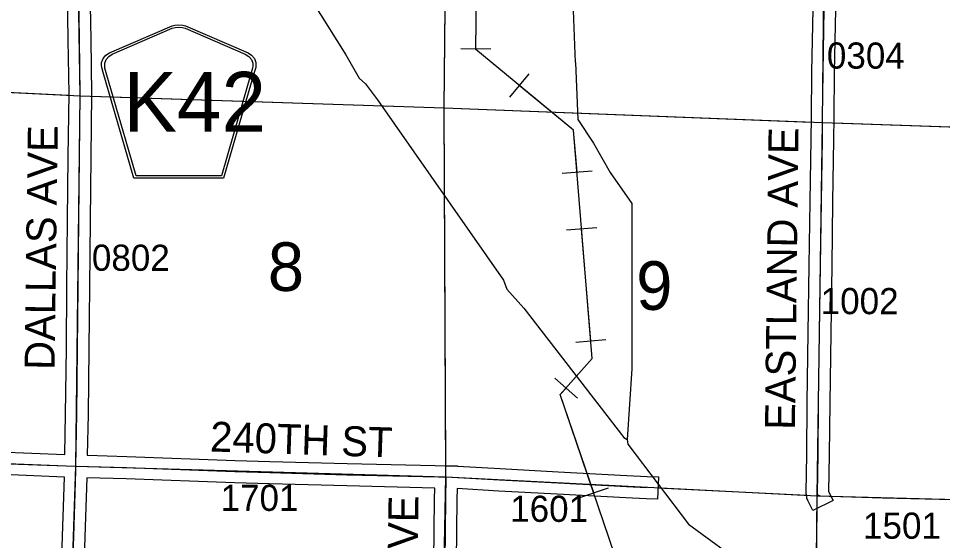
# Model space of a CAD drawing. Extents: x -157.2 to -99.3, y 12.2 to 46.2.
# Drawn here: x -139.945 to -137.475, y 26.776 to 28.173 of the extents above; entities that cross this region are included whole.
import ezdxf

# ---------------------------------------------------------------- set-up
doc = ezdxf.new("R2010")
doc.units = 0
for name, color, linetype in [('tdCoHydroRiver', 7, 'Continuous'), ('tdCoPipe', 7, 'Continuous'), ('tdCoSecRdNmbr', 7, 'Continuous'), ('tdCoSecRdTxt', 7, 'Continuous'), ('tdCoSecRteBand', 7, 'Continuous'), ('tdCoSecRteCL', 7, 'Continuous'), ('tdCoSectLine', 7, 'Continuous'), ('tdCoSectLinePart', 7, 'Continuous'), ('tdCoSectNmbr', 7, 'Continuous'), ('tdCoShieldCoRte', 7, 'Continuous'), ('tdCoSurfGravel', 7, 'Continuous'), ('tdCoSurfLNO', 7, 'Continuous')]:
    doc.layers.add(name, color=color, linetype=linetype)

msp = doc.modelspace()

# ---------------------------------------------------------------- linework, layer by layer
at = {"layer": 'tdCoHydroRiver'}
for points in [[(-139.834, 29.7033), (-139.8556, 29.6693), (-139.879, 29.5784), (-139.8658, 29.5448), (-139.7953, 29.4273), (-139.7659, 29.3569), (-139.7619, 29.3347), (-139.7513, 29.3185), (-139.7431, 29.2772), (-139.7002, 29.0863), (-139.6168, 28.9763), (-139.6125, 28.9604), (-139.5808, 28.9151), (-139.572, 28.8928), (-139.5599, 28.8782), (-139.5134, 28.7977), (-139.4037, 28.6221), (-139.2778, 28.4065), (-139.0702, 28.0755)], [(-138.456, 28.0545), (-138.4672, 28.3335)], [(-139.0702, 28.0755), (-139.0342, 28.0125), (-139.0172, 27.9976), (-138.9854, 27.9553), (-138.6485, 27.4724), (-138.6397, 27.4485), (-138.594, 27.3981), (-138.327, 27.0516), (-138.3177, 27.0466)], [(-138.456, 28.0545), (-138.4503, 27.9021), (-138.4081, 27.8391), (-138.3632, 27.7603), (-138.3058, 27.678), (-138.3055, 27.2357), (-138.3177, 27.0466)], [(-138.3177, 27.0466), (-138.3165, 27.0339), (-138.1543, 26.8203), (-137.9984, 26.7064), (-137.4923, 26.286), (-137.2843, 26.1215), (-137.2702, 26.1179)]]:
    msp.add_lwpolyline(points, dxfattribs=at)
at = {"layer": 'tdCoPipe'}
for p, q in [((-138.6824, 28.0904), (-138.7629, 28.0913)), ((-138.5809, 28.0245), (-138.6323, 27.9624)), ((-138.412, 27.7645), (-138.4922, 27.7579)), ((-138.3996, 27.6129), (-138.4799, 27.6064)), ((-138.375, 27.3129), (-138.4552, 27.3063)), ((-138.4511, 27.1575), (-138.5115, 27.2108)), ((-138.3693, 26.9166), (-138.4454, 26.8908))]:
    msp.add_line(p, q, dxfattribs=at)
for points in [[(-136.934, 22.5495), (-137.7242, 24.8933), (-138.4968, 27.1666), (-138.4114, 27.2635), (-138.4614, 27.8735), (-138.7227, 28.0895), (-138.7183, 28.4663), (-139.0397, 29.2926), (-139.1184, 29.8198), (-140.0614, 32.629), (-140.3902, 33.7747), (-140.3873, 34.3489), (-140.6033, 34.3601), (-141.0238, 35.5765), (-141.1818, 36.0085), (-141.3937, 37.236), (-141.4233, 37.6118), (-141.6227, 37.7022), (-142.0941, 39.016), (-142.2605, 40.1621), (-142.7574, 40.5833), (-142.8772, 41.3829)], [(-138.7227, 28.0908), (-138.7192, 28.3918)], [(-138.4522, 27.7612), (-138.4614, 27.8735), (-138.6066, 27.9935)], [(-138.4152, 27.3096), (-138.4398, 27.6096)], [(-138.4074, 26.9037), (-138.4968, 27.1666), (-138.4813, 27.1841)]]:
    msp.add_lwpolyline(points, dxfattribs=at)
at = {"layer": 'tdCoSecRteBand'}
for points in [[(-139.8209, 27.0063), (-139.819, 27.1146), (-139.8167, 27.2903), (-139.8153, 27.4552), (-139.8153, 27.4552), (-139.8153, 27.4552), (-139.8135, 27.6333), (-139.8135, 27.6333), (-139.8135, 27.6333), (-139.8118, 27.8025), (-139.8118, 27.8025), (-139.8118, 27.8025), (-139.8098, 27.9708), (-139.8118, 28.1154), (-139.8148, 28.2986)], [(-139.7548, 28.2996), (-139.7518, 28.1163), (-139.7518, 28.1163), (-139.7518, 28.1162), (-139.7498, 27.9712), (-139.7498, 27.9709), (-139.7498, 27.9705), (-139.7518, 27.8018), (-139.7535, 27.6327), (-139.7553, 27.4547), (-139.7567, 27.2897), (-139.7567, 27.2896), (-139.7567, 27.2896), (-139.759, 27.1137), (-139.759, 27.1137), (-139.759, 27.1136), (-139.7609, 27.0045), (-139.7606, 27.0045), (-139.6551, 27.0012), (-139.655, 27.0012), (-139.6549, 27.0012), (-139.3657, 26.9906), (-139.2727, 26.9879), (-139.0661, 26.9823), (-138.8316, 26.9768), (-138.8316, 26.977), (-138.8017, 26.9765), (-138.7719, 26.9762), (-138.7719, 26.9759), (-138.7716, 26.9759), (-138.7716, 26.9755), (-138.6575, 26.9687), (-138.5022, 26.9603), (-138.3186, 26.9504), (-138.2645, 26.948), (-138.2345, 26.9466), (-138.2373, 26.8867), (-138.2672, 26.888), (-138.3215, 26.8905), (-138.3216, 26.8905), (-138.3217, 26.8905), (-138.5055, 26.9004), (-138.5055, 26.9004), (-138.5055, 26.9004), (-138.6608, 26.9087), (-138.6609, 26.9088), (-138.661, 26.9088), (-138.7726, 26.9154), (-138.7731, 26.8862), (-138.7749, 26.7206)], [(-137.8216, 26.8571), (-137.835, 26.8839), (-137.8352, 26.8844), (-137.8357, 26.8854), (-137.8376, 26.8891), (-137.8383, 26.8932), (-137.8393, 26.8984), (-137.8399, 26.9015), (-137.8399, 26.9046), (-137.8379, 27.0068), (-137.8367, 27.145), (-137.8367, 27.145), (-137.8367, 27.1451), (-137.8342, 27.332), (-137.8342, 27.3321), (-137.8342, 27.3321), (-137.8315, 27.5123), (-137.829, 27.6832), (-137.829, 27.6832), (-137.829, 27.6832), (-137.8265, 27.8496), (-137.8259, 27.9081), (-137.8246, 28.0299), (-137.8246, 28.03), (-137.8246, 28.0301), (-137.8214, 28.1978)], [(-137.7614, 28.1969), (-137.7646, 28.0291), (-137.7659, 27.9074), (-137.7665, 27.8489), (-137.7665, 27.8489), (-137.7665, 27.8488), (-137.769, 27.6824), (-137.7715, 27.5115), (-137.7715, 27.5115), (-137.7715, 27.5115), (-137.7742, 27.3312), (-137.7767, 27.1444), (-137.7779, 27.0061), (-137.7779, 27.0059), (-137.7779, 27.0058), (-137.7798, 26.9077), (-137.7679, 26.8839), (-137.8216, 26.8571)], [(-140.0861, 27.017), (-139.8209, 27.0063)], [(-139.833, 26.6138), (-139.8271, 26.7879), (-139.8222, 26.9463), (-139.8224, 26.9463), (-139.8223, 26.9463), (-140.0883, 26.9571)], [(-138.8349, 26.7213), (-138.8331, 26.8869), (-138.8331, 26.887), (-138.8331, 26.8871), (-138.8326, 26.9168), (-139.0675, 26.9223), (-139.0676, 26.9223), (-139.0677, 26.9223), (-139.2743, 26.928), (-139.2744, 26.928), (-139.2744, 26.928), (-139.3676, 26.9307), (-139.3677, 26.9307), (-139.3678, 26.9307), (-139.657, 26.9413), (-139.7622, 26.9445), (-139.7671, 26.786), (-139.7671, 26.7859), (-139.7671, 26.7859), (-139.773, 26.6118)]]:
    msp.add_lwpolyline(points, dxfattribs=at)
at = {"layer": 'tdCoSecRteCL'}
for points in [[(-139.7915, 26.9754), (-139.789, 27.1141), (-139.7867, 27.29), (-139.7853, 27.4549), (-139.7835, 27.633), (-139.7818, 27.8022), (-139.7798, 27.9708), (-139.7818, 28.1158), (-139.7848, 28.2991), (-139.7877, 28.4751), (-139.7907, 28.6532), (-139.7944, 28.8194), (-139.7946, 28.9274), (-139.7941, 28.9358), (-139.7919, 28.9437), (-139.7885, 28.9506), (-139.7833, 28.9605), (-139.7793, 28.971)], [(-137.8081, 26.8974), (-137.8084, 26.8978), (-137.8089, 26.8988), (-137.8099, 26.904), (-137.8079, 27.0064), (-137.8067, 27.1447), (-137.8042, 27.3316), (-137.8015, 27.5119), (-137.799, 27.6828), (-137.7965, 27.8493), (-137.7959, 27.9078), (-137.7946, 28.0295), (-137.7914, 28.1975), (-137.7912, 28.2543), (-137.7899, 28.305)], [(-140.2797, 26.992), (-140.0873, 26.987), (-139.8178, 26.9762), (-139.7915, 26.9754)], [(-139.7177, 25.976), (-139.7192, 25.9827), (-139.7239, 25.9918), (-139.7742, 26.0557), (-139.7986, 26.087), (-139.804, 26.0951), (-139.8045, 26.0964), (-139.8084, 26.1053), (-139.8124, 26.1188), (-139.8173, 26.1413), (-139.8186, 26.1516), (-139.8188, 26.1642), (-139.8181, 26.215), (-139.8154, 26.2752), (-139.8087, 26.4503), (-139.803, 26.6128), (-139.7971, 26.7869), (-139.7917, 26.9627), (-139.7915, 26.9754)], [(-139.7915, 26.9754), (-139.656, 26.9713), (-139.3667, 26.9607), (-139.2735, 26.9579), (-139.0669, 26.9523), (-138.822, 26.9466), (-138.8021, 26.9465)], [(-138.8219, 25.942), (-138.8194, 25.9892), (-138.8167, 26.0896), (-138.8125, 26.2422), (-138.8088, 26.4003), (-138.8078, 26.5549), (-138.8049, 26.7209), (-138.8031, 26.8866), (-138.8021, 26.9465)], [(-138.8021, 26.9465), (-138.787, 26.9463), (-138.6592, 26.9387), (-138.5038, 26.9303), (-138.3201, 26.9205), (-138.2659, 26.918)]]:
    msp.add_lwpolyline(points, dxfattribs=at)
at = {"layer": 'tdCoSectLine'}
for points in [[(-139.7803, 27.9656), (-139.7961, 28.9719)], [(-138.8076, 27.9332), (-138.7976, 28.9254)], [(-137.7964, 27.8943), (-137.7864, 28.8705)], [(-140.7992, 28.0152), (-139.7803, 27.9656)], [(-139.7918, 26.9754), (-139.7803, 27.9656)], [(-139.7803, 27.9656), (-138.8076, 27.9332)], [(-138.8076, 27.9332), (-137.7964, 27.8943)], [(-138.8025, 26.9465), (-138.8076, 27.9332)], [(-137.8105, 26.8961), (-137.7964, 27.8943)], [(-137.7964, 27.8943), (-136.9639, 27.8656), (-136.7815, 27.8565)], [(-140.8137, 27.0113), (-139.7918, 26.9754)], [(-139.8249, 25.9803), (-139.7918, 26.9754)], [(-139.7918, 26.9754), (-138.8025, 26.9465)], [(-138.8223, 25.942), (-138.8025, 26.9465)], [(-138.8025, 26.9465), (-137.8105, 26.8961)], [(-137.8208, 25.8949), (-137.8105, 26.8961)], [(-137.8105, 26.8961), (-136.8219, 26.8701)]]:
    msp.add_lwpolyline(points, dxfattribs=at)
at = {"layer": 'tdCoSectLinePart'}
for points in [[(-138.8076, 27.9332), (-138.804, 28.2902)], [(-141.3079, 28.0532), (-140.2689, 27.9894), (-139.8103, 27.967)], [(-139.7503, 27.9646), (-138.8076, 27.9332)], [(-138.8076, 27.9332), (-137.8264, 27.8954)], [(-138.8026, 26.9767), (-138.8076, 27.9332)], [(-137.7665, 27.8932), (-137.2976, 27.8771)], [(-138.2362, 26.9177), (-137.839, 26.8975)], [(-137.778, 26.8952), (-136.8219, 26.8701)], [(-137.8205, 25.9249), (-137.8108, 26.868)]]:
    msp.add_lwpolyline(points, dxfattribs=at)
at = {"layer": 'tdCoShieldCoRte'}
for points in [[(-139.6362, 27.7454), (-139.7182, 28.0283), (-139.722, 28.0415), (-139.7228, 28.0474), (-139.7228, 28.0552), (-139.7185, 28.0655), (-139.7113, 28.074), (-139.7017, 28.0807), (-139.5344, 28.153), (-139.5269, 28.1546), (-139.5165, 28.1555), (-139.506, 28.1546), (-139.4985, 28.153), (-139.3312, 28.0807), (-139.3217, 28.074), (-139.3144, 28.0655), (-139.3102, 28.0552), (-139.3102, 28.0474), (-139.3109, 28.0415), (-139.3148, 28.0283), (-139.3967, 27.7454)], [(-139.6304, 27.7518), (-139.7101, 28.027), (-139.7138, 28.0397), (-139.7145, 28.0453), (-139.7145, 28.0528), (-139.7104, 28.0627), (-139.7035, 28.0709), (-139.6943, 28.0773), (-139.5337, 28.1467), (-139.5265, 28.1483), (-139.5165, 28.1492), (-139.5065, 28.1483), (-139.4992, 28.1467), (-139.3387, 28.0773), (-139.3295, 28.0709), (-139.3225, 28.0627), (-139.3184, 28.0528), (-139.3184, 28.0453), (-139.3191, 28.0397), (-139.3228, 28.027), (-139.4026, 27.7518)]]:
    msp.add_lwpolyline(points, close=True, dxfattribs=at)
at = {"layer": 'tdCoSurfGravel'}
msp.add_line((-137.8081, 26.8974), (-137.8084, 26.8978), dxfattribs=at)
for points in [[(-139.803, 26.6128), (-139.7971, 26.7869), (-139.7917, 26.9627), (-139.7915, 26.9754), (-139.789, 27.1141), (-139.7867, 27.29), (-139.7853, 27.4549), (-139.7835, 27.633), (-139.7818, 27.8022), (-139.7798, 27.9708), (-139.7818, 28.1158), (-139.7848, 28.2991), (-139.7877, 28.4751), (-139.7907, 28.6532), (-139.7944, 28.8194), (-139.7946, 28.9274), (-139.7941, 28.9358), (-139.7919, 28.9437), (-139.7885, 28.9506), (-139.7833, 28.9605), (-139.7793, 28.971)], [(-137.7959, 27.9078), (-137.7946, 28.0295), (-137.7914, 28.1975), (-137.7912, 28.2543), (-137.7899, 28.305)], [(-137.8084, 26.8978), (-137.8089, 26.8988), (-137.8099, 26.904), (-137.8079, 27.0064), (-137.8067, 27.1447), (-137.8042, 27.3316), (-137.8015, 27.5119), (-137.799, 27.6828), (-137.7965, 27.8493), (-137.7959, 27.9078)], [(-140.2797, 26.992), (-140.0873, 26.987), (-139.8178, 26.9762), (-139.7915, 26.9754), (-139.656, 26.9713), (-139.3667, 26.9607), (-139.2735, 26.9579), (-139.0669, 26.9523), (-138.822, 26.9466), (-138.8021, 26.9465), (-138.787, 26.9463), (-138.6592, 26.9387), (-138.5038, 26.9303), (-138.3201, 26.9205), (-138.2659, 26.918)], [(-138.8219, 25.942), (-138.8194, 25.9892), (-138.8167, 26.0896), (-138.8125, 26.2422), (-138.8088, 26.4003), (-138.8078, 26.5549), (-138.8049, 26.7209), (-138.8031, 26.8866), (-138.8021, 26.9465)]]:
    msp.add_lwpolyline(points, dxfattribs=at)
at = {"layer": 'tdCoSurfLNO'}
msp.add_lwpolyline([(-137.8081, 26.8974), (-137.8027, 26.8959), (-137.6358, 26.8909), (-137.4076, 26.8848), (-137.1001, 26.8781), (-136.778, 26.8688)], dxfattribs=at)

# ---------------------------------------------------------------- texts
at = {"layer": 'tdCoSecRdNmbr'}
for s, rotation, p in [('0304', 359.8953, (-137.7845, 28.0385)), ('0802', 359.8939, (-139.7488, 27.4979)), ('1002', 359.8953, (-137.801, 27.3819)), ('1701', 359.8941, (-139.4049, 26.8558)), ('1601', 359.8947, (-138.6309, 26.8265)), ('1501', 359.8897, (-137.6879, 26.7814))]:
    msp.add_text(s, height=0.07, rotation=rotation, dxfattribs=at).set_placement(p)
at = {"layer": 'tdCoSecRdTxt'}
for s, rotation, p in [('DALLAS AVE', 89.2067, (-139.8487, 27.2324)), ('EASTLAND AVE', 89.3101, (-137.8699, 27.0722)), ('240TH ST', 358.0945, (-139.4337, 27.0147)), ('DELAWARE AVE', 89.1099, (-138.8888, 26.052))]:
    msp.add_text(s, height=0.08, rotation=rotation, dxfattribs=at).set_placement(p)
at = {"layer": 'tdCoSectNmbr'}
for s, rotation, p in [('8', 359.8942, (-139.2785, 27.4439)), ('9', 359.8949, (-138.2941, 27.3933))]:
    msp.add_text(s, height=0.13, rotation=rotation, dxfattribs=at).set_placement(p)
at = {"layer": 'tdCoShieldCoRte'}
msp.add_text('K42', height=0.16, dxfattribs=at).set_placement((-139.664, 27.8697))

doc.saveas('drawing.dxf')
